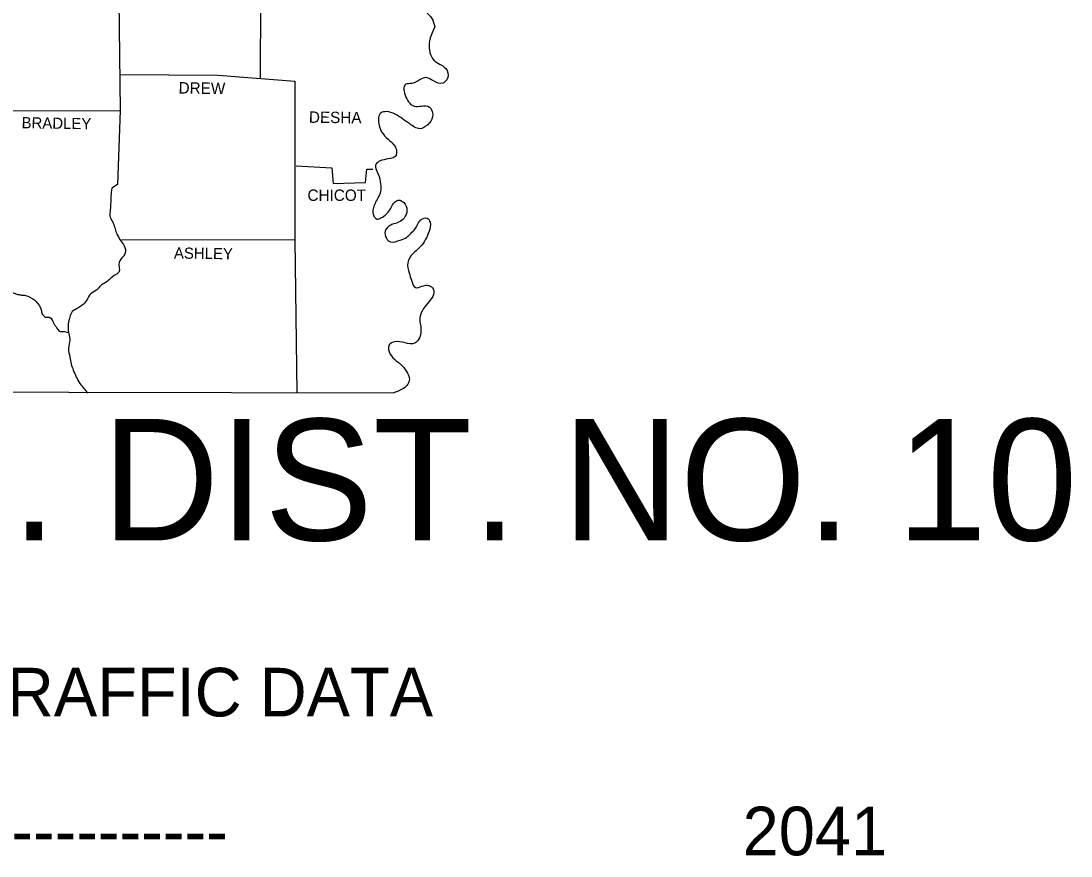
# Model space of a CAD drawing. Extents: x 309348 to 309445, y 336383 to 336484.
# Drawn here: x 309375.728 to 309379.432, y 336395.614 to 336398.56 of the extents above; entities that cross this region are included whole.
import ezdxf

# ---------------------------------------------------------------- set-up
doc = ezdxf.new("R2010")
doc.units = 0
doc.layers.add('R_Annotation', color=7, linetype='Continuous')

msp = doc.modelspace()

# ---------------------------------------------------------------- linework, layer by layer
at = {"layer": 'R_Annotation'}
for points in [[(309376.0918, 336398.751), (309376.0926, 336398.6339), (309376.0729, 336398.6329), (309376.0784, 336398.2439)], [(309376.7261, 336398.7011), (309376.7148, 336398.6758), (309376.6651, 336398.6711), (309376.6622, 336398.6374), (309376.5731, 336398.6374), (309376.572, 336398.3571)], [(309376.0756, 336398.3714), (309376.4237, 336398.3684), (309376.694, 336398.3477)], [(309376.694, 336398.3477), (309376.6937, 336397.7871), (309376.7009, 336397.2482)], [(309375.6542, 336398.2432), (309376.0784, 336398.2439)], [(309376.0784, 336398.2439), (309376.0689, 336397.9833), (309376.0482, 336397.9702)], [(309376.6985, 336398.0487), (309376.8242, 336398.0411), (309376.8299, 336397.9867), (309376.9434, 336397.9904), (309376.9481, 336398.0364), (309376.9697, 336398.0364)], [(309373.6029, 336398.0135), (309373.6044, 336397.2552), (309377.0434, 336397.248)], [(309376.0838, 336397.7884), (309376.6937, 336397.7881)]]:
    msp.add_lwpolyline(points, dxfattribs=at)
for points in [[(309377.8348, 336399.7795), (309377.8132, 336399.7523), (309377.7813, 336399.7692), (309377.7813, 336399.7917), (309377.786, 336399.8151), (309377.7748, 336399.8301), (309377.7551, 336399.8236), (309377.755, 336399.7945), (309377.7532, 336399.7664), (309377.7475, 336399.7261), (309377.7606, 336399.7139), (309377.7907, 336399.7101), (309377.8122, 336399.7045), (309377.8254, 336399.6829), (309377.8244, 336399.6567), (309377.8141, 336399.6314), (309377.7991, 336399.6108), (309377.7756, 336399.6033), (309377.7568, 336399.6155), (309377.7493, 336399.6399), (309377.7409, 336399.6614), (309377.725, 336399.6774), (309377.7081, 336399.6596), (309377.7043, 336399.6268), (309377.7052, 336399.5986), (309377.7052, 336399.5602), (309377.7296, 336399.5349), (309377.7446, 336399.5058), (309377.7399, 336399.4796), (309377.722, 336399.4486), (309377.7145, 336399.4215), (309377.707, 336399.3849), (309377.7079, 336399.3446), (309377.7013, 336399.3052), (309377.6882, 336399.279), (309377.6638, 336399.2574), (309377.6478, 336399.2434), (309377.6347, 336399.2293), (309377.6281, 336399.2012), (309377.6234, 336399.1815), (309377.6055, 336399.1581), (309377.5914, 336399.1562), (309377.5802, 336399.1656), (309377.5764, 336399.1816), (309377.5765, 336399.1975), (309377.569, 336399.2134), (309377.5455, 336399.22), (309377.5267, 336399.2191), (309377.5183, 336399.206), (309377.5305, 336399.1694), (309377.5351, 336399.146), (309377.5286, 336399.1141), (309377.5323, 336399.1103), (309377.4985, 336399.0925), (309377.4713, 336399.0897), (309377.4488, 336399.0832), (309377.4272, 336399.0691), (309377.4169, 336399.0485), (309377.4018, 336399.0317), (309377.3887, 336399.0157), (309377.3709, 336399.0082), (309377.3512, 336399.012), (309377.3249, 336399.0148), (309377.3099, 336398.9961), (309377.3145, 336398.9689), (309377.3324, 336398.953), (309377.3586, 336398.9454), (309377.3858, 336398.9473), (309377.4121, 336398.9501), (309377.4365, 336398.937), (309377.4318, 336398.9117), (309377.4083, 336398.8995), (309377.3736, 336398.8958), (309377.3455, 336398.8986), (309377.3117, 336398.8911), (309377.2948, 336398.8695), (309377.3042, 336398.8367), (309377.3407, 336398.8236), (309377.3576, 336398.7926), (309377.3585, 336398.7636), (309377.3463, 336398.7252), (309377.3294, 336398.7074), (309377.2966, 336398.6999), (309377.2712, 336398.6952), (309377.2675, 336398.6521), (309377.2562, 336398.6305), (309377.2365, 336398.624), (309377.2083, 336398.638), (309377.1915, 336398.6446), (309377.1708, 336398.654), (309377.1445, 336398.6699), (309377.1248, 336398.6671), (309377.1305, 336398.6259), (309377.1323, 336398.624), (309377.1548, 336398.5931), (309377.1773, 336398.5687), (309377.1876, 336398.5396)], [(309377.1876, 336398.5396), (309377.1783, 336398.5181), (309377.1679, 336398.4806), (309377.1707, 336398.4487), (309377.1848, 336398.4215), (309377.2073, 336398.4065), (309377.2317, 336398.3849), (309377.2298, 336398.3521), (309377.2157, 336398.34), (309377.1829, 336398.3484), (309377.1575, 336398.3597), (309377.1359, 336398.3531), (309377.1068, 336398.3391), (309377.0853, 336398.3363), (309377.0862, 336398.2913), (309377.1152, 336398.2594), (309377.1406, 336398.2594), (309377.1697, 336398.2556), (309377.18, 336398.2219), (309377.1631, 336398.1938), (309377.1349, 336398.1797), (309377.0993, 336398.1966), (309377.0739, 336398.2144), (309377.0486, 336398.2313), (309377.0167, 336398.2398), (309376.9989, 336398.236), (309376.9904, 336398.1966), (309377.0054, 336398.161), (309377.0298, 336398.1366), (309377.0523, 336398.1048), (309377.0485, 336398.0813), (309377.0316, 336398.0748), (309377.0016, 336398.0682), (309376.9838, 336398.0589), (309376.9791, 336398.0514), (309376.9884, 336398.0195), (309376.9969, 336397.9848), (309376.9969, 336397.9585), (309376.9865, 336397.9342), (309376.9706, 336397.8967), (309376.9724, 336397.8723), (309376.9837, 336397.8611), (309376.9978, 336397.8648), (309377.0165, 336397.8779), (309377.0287, 336397.8929), (309377.0391, 336397.9117), (309377.0588, 336397.9276), (309377.0832, 336397.9135), (309377.0888, 336397.8845), (309377.0747, 336397.8591), (309377.055, 336397.8479), (309377.0306, 336397.8385), (309377.0127, 336397.8179), (309377.0174, 336397.7936), (309377.0315, 336397.7804), (309377.0662, 336397.787), (309377.0897, 336397.7973), (309377.1028, 336397.8104), (309377.1188, 336397.8263), (309377.1272, 336397.8423), (309377.1394, 336397.8591), (309377.161, 336397.8638), (309377.1713, 336397.8497), (309377.1676, 336397.8179), (309377.1544, 336397.7879), (309377.1366, 336397.7626), (309377.1169, 336397.7448), (309377.0924, 336397.7063), (309377.0971, 336397.6707), (309377.1065, 336397.6417), (309377.1196, 336397.6192), (309377.1421, 336397.6238), (309377.1675, 336397.6266), (309377.1825, 336397.6144), (309377.1806, 336397.5882), (309377.1618, 336397.5629), (309377.144, 336397.5385), (309377.1346, 336397.5048), (309377.1383, 336397.4814), (309377.1383, 336397.4598), (309377.1308, 336397.4364), (309377.1176, 336397.4232), (309377.0829, 336397.4242), (309377.0463, 336397.428), (309377.0266, 336397.4167), (309377.0303, 336397.3849), (309377.0519, 336397.3614), (309377.0669, 336397.3492), (309377.0885, 336397.323), (309377.0979, 336397.3014), (309377.095, 336397.2827), (309377.0819, 336397.2667), (309377.0434, 336397.248)], [(309376.0482, 336397.9702), (309376.0454, 336397.9412), (309376.0444, 336397.914), (309376.0425, 336397.8877), (309376.0425, 336397.8681), (309376.0538, 336397.8465), (309376.0603, 336397.8259), (309376.0669, 336397.8081), (309376.08, 336397.7846), (309376.0922, 336397.7668), (309376.0959, 336397.7415), (309376.0884, 336397.7284), (309376.0743, 336397.7087), (309376.0734, 336397.6731), (309376.0565, 336397.6618), (309376.0349, 336397.6431), (309376.0227, 336397.6347), (309376.0096, 336397.6262), (309375.9955, 336397.6112), (309375.9748, 336397.5972), (309375.9598, 336397.5738), (309375.9429, 336397.556), (309375.9288, 336397.5466), (309375.9091, 336397.5344), (309375.9006, 336397.5157), (309375.8941, 336397.481), (309375.8969, 336397.4557), (309375.9006, 336397.4332), (309375.8959, 336397.4051), (309375.9006, 336397.3741), (309375.9053, 336397.3498), (309375.9128, 336397.3282), (309375.9231, 336397.3038), (309375.9362, 336397.2813), (309375.9643, 336397.2466)], [(309375.1126, 336397.7541), (309375.1276, 336397.7644), (309375.1417, 336397.77), (309375.1557, 336397.7672), (309375.1707, 336397.7653), (309375.1839, 336397.7672), (309375.2008, 336397.7644), (309375.2148, 336397.756), (309375.2308, 336397.7494), (309375.2467, 336397.7494), (309375.2608, 336397.7494), (309375.273, 336397.7409), (309375.2955, 336397.7419), (309375.3143, 336397.7493), (309375.3331, 336397.755), (309375.3584, 336397.7578), (309375.3809, 336397.7418), (309375.3969, 336397.7287), (309375.41, 336397.7137), (309375.4194, 336397.6968), (309375.4297, 336397.6874), (309375.4466, 336397.6809), (309375.4597, 336397.678), (309375.4757, 336397.6733), (309375.4841, 336397.6696), (309375.4916, 336397.6518), (309375.5038, 336397.6274), (309375.5272, 336397.619), (309375.5563, 336397.6302), (309375.5798, 336397.6367), (309375.5967, 336397.6424), (309375.607, 336397.6461), (309375.6164, 336397.647), (309375.6136, 336397.6489), (309375.6248, 336397.6517), (309375.6352, 336397.6442), (309375.6417, 336397.6339), (309375.653, 336397.6189), (309375.6633, 336397.6058), (309375.6736, 336397.6011), (309375.6839, 336397.6067), (309375.698, 336397.602), (309375.7102, 336397.5973), (309375.7243, 336397.5936), (309375.7365, 336397.5926), (309375.7524, 336397.5889), (309375.7646, 336397.5823), (309375.7759, 336397.5757), (309375.7871, 336397.5635), (309375.7984, 336397.5448), (309375.8021, 336397.5298), (309375.8153, 336397.5148), (309375.8275, 336397.5148), (309375.8453, 336397.4904), (309375.8518, 336397.481), (309375.8659, 336397.4641), (309375.8762, 336397.4641), (309375.8959, 336397.4604)]]:
    msp.add_spline(points, degree=3, dxfattribs=at)

# ---------------------------------------------------------------- texts
for s, height, rotation, p in [('DREW', 0.0403, 359.2004, (309376.2839, 336398.3038)), ('DESHA', 0.0403, 359.3448, (309376.7436, 336398.2005)), ('BRADLEY', 0.03936, 359.1196, (309375.7302, 336398.1813)), ('CHICOT', 0.04031, 359.9738, (309376.7388, 336397.9249)), ('ASHLEY', 0.03937, 359.2107, (309376.2676, 336397.7217))]:
    msp.add_text(s, height=height, rotation=rotation, dxfattribs=at).set_placement(p)
for s, height, p in [('ARK. HWY. DIST. NO. 10', 0.428716, (309372.8603, 336396.7273)), ('DESIGN TRAFFIC DATA', 0.171486, (309374.5955, 336396.1065)), ('DESIGN YEAR-----------------------', 0.171486, (309373.1341, 336395.6166)), ('2041', 0.17149, (309378.2735, 336395.6166))]:
    msp.add_text(s, height=height, dxfattribs=at).set_placement(p)

doc.saveas('drawing.dxf')
